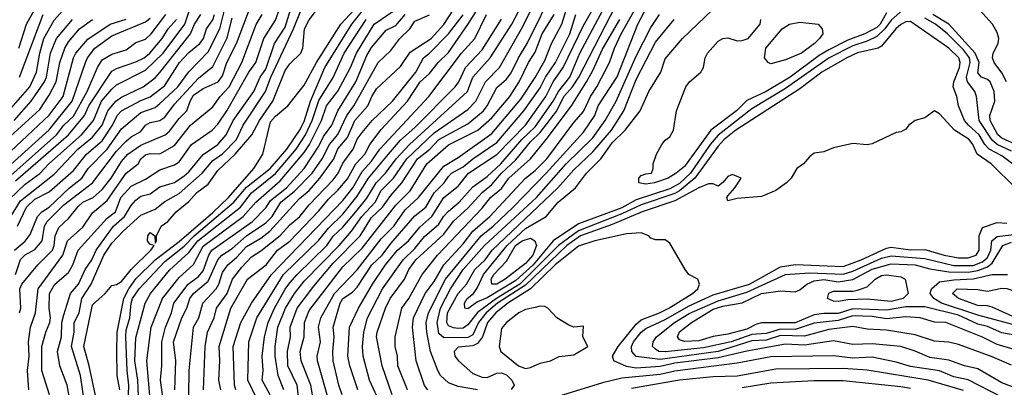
# Model space of a CAD drawing. Header units: metres. Extents: x -51132 to -49532, y -231222 to -229437.
# Tile 621 of 656: x -49943 to -49841, y -229782 to -229744. Entities that reach past the tile are written whole.
import ezdxf

# ---------------------------------------------------------------- set-up
doc = ezdxf.new("R2010")
doc.units = ezdxf.units.M
for name, color, linetype in [('CONTOUR_HALF', 8, 'Continuous'), ('CONTOUR_INDEX', 1, 'Continuous'), ('CONTOUR_INTER', 3, 'Continuous')]:
    doc.layers.add(name, color=color, linetype=linetype)

msp = doc.modelspace()

# ---------------------------------------------------------------- linework, layer by layer
at = {"layer": 'CONTOUR_HALF'}
for points, elevation in [([(-49945.09, -229763.26), (-49942.58, -229760.9), (-49941.08, -229759.79), (-49940.12, -229758.76), (-49936.73, -229755.76), (-49935.48, -229754.26), (-49934.64, -229752.26), (-49933.58, -229751), (-49933.08, -229750.56), (-49930.08, -229749.05), (-49928.23, -229747.26), (-49926, -229744.26), (-49924.16, -229738.76)], 54.5), ([(-49917.14, -229782.76), (-49917.94, -229781.26), (-49917.86, -229780.26), (-49917.95, -229778.76), (-49917.73, -229776.76), (-49917.33, -229775.26), (-49916.69, -229773.76), (-49915.58, -229771.78), (-49915.08, -229771.15), (-49914.32, -229770.26), (-49911.25, -229767.26), (-49910.58, -229766.3), (-49909.58, -229765.35), (-49908.21, -229763.76), (-49907.08, -229762.33), (-49906.1, -229760.76), (-49905.15, -229759.76), (-49904.04, -229758.26), (-49902.63, -229756.76), (-49896.63, -229751.26), (-49896.05, -229749.76), (-49894.26, -229747.76), (-49892.01, -229744.26), (-49889.13, -229738.76)], 65.5), ([(-49913.99, -229784.76), (-49914.32, -229781.76), (-49915.28, -229779.76), (-49915.32, -229778.26), (-49915.02, -229776.76), (-49915.04, -229775.76), (-49914.31, -229773.76), (-49912.58, -229771.47), (-49910.58, -229769.11), (-49907.78, -229766.26), (-49906.58, -229764.36), (-49905.44, -229763.26), (-49904.58, -229762.06), (-49903.43, -229760.76), (-49901.82, -229758.26), (-49900.53, -229757.26), (-49899.58, -229756.25), (-49896.58, -229754.6), (-49894.97, -229753.26), (-49894.56, -229752.76), (-49893.58, -229750.84), (-49892.58, -229749.97), (-49892.08, -229749.3), (-49891.33, -229747.76), (-49890.41, -229746.26), (-49887.47, -229740.26)], 66.5), ([(-49904.45, -229782.76), (-49905.5, -229779.76), (-49906.06, -229776.76), (-49906.01, -229776.26), (-49905.15, -229773.76), (-49904.65, -229772.76), (-49903.15, -229770.76), (-49902.72, -229769.76), (-49901.98, -229768.76), (-49899.08, -229766.07), (-49898.08, -229764.73), (-49896.58, -229763.37), (-49895.09, -229761.76), (-49894.08, -229760.91), (-49893.07, -229759.76), (-49891.58, -229758.35), (-49890.08, -229756.47), (-49889.08, -229755.53), (-49887.32, -229753.26), (-49886.59, -229751.76), (-49885.71, -229750.76), (-49885.04, -229749.76), (-49880.08, -229740.13)], 69.5), ([(-49931.88, -229783.76), (-49931.83, -229781.76), (-49932, -229780.26), (-49932.12, -229776.76), (-49932.08, -229776.05), (-49931.7, -229774.76), (-49931.57, -229773.26), (-49931.42, -229772.76), (-49930.74, -229771.76), (-49928.08, -229768.92), (-49926.08, -229767.33), (-49925.02, -229766.26), (-49920.91, -229762.76), (-49919.58, -229761.21), (-49917.11, -229759.26), (-49915.41, -229757.26), (-49914.08, -229755.31), (-49913.58, -229754.37), (-49912.93, -229752.26), (-49911.46, -229748.76), (-49908.64, -229744.26), (-49906.58, -229741.67)], 60.5), ([(-49900.74, -229782.26), (-49901.08, -229781.8), (-49901.94, -229779.26), (-49902.35, -229775.76), (-49902.22, -229774.76), (-49901.01, -229772.26), (-49900.08, -229771.01), (-49899.08, -229769.28), (-49897.08, -229767.08), (-49896.08, -229765.76), (-49894.28, -229764.26), (-49890.6, -229760.26), (-49889.58, -229759.48), (-49888.38, -229758.26), (-49885.58, -229754.48), (-49884.58, -229753.35), (-49883.83, -229751.76), (-49883.16, -229750.76), (-49881.87, -229748.26), (-49881.35, -229746.76), (-49880.64, -229745.26), (-49878.38, -229741.26)], 70.5), ([(-49935.08, -229783.83), (-49935.93, -229779.76), (-49936.5, -229777.76), (-49935.58, -229773.42), (-49934.27, -229772.26), (-49933.58, -229771.4), (-49933.08, -229771.32), (-49932.58, -229770.99), (-49931.58, -229769.76), (-49929.53, -229767.76), (-49929.17, -229767.26), (-49929.58, -229767.15), (-49929.89, -229766.76), (-49929.85, -229766.26), (-49929.58, -229765.92), (-49929.12, -229766.26), (-49929.08, -229767.03), (-49928.94, -229766.76), (-49928.94, -229766.26), (-49928.46, -229765.26), (-49927.76, -229764.76), (-49926.89, -229763.76), (-49925.58, -229762.67), (-49924.73, -229761.76), (-49923.58, -229760.89), (-49922.58, -229759.45), (-49920.77, -229757.76), (-49919.03, -229755.76), (-49918.25, -229754.26), (-49916.86, -229752.26), (-49915.58, -229749.08), (-49915.08, -229748.38), (-49913.93, -229747.26), (-49913.72, -229746.76), (-49913.55, -229744.76), (-49913.08, -229743.81), (-49911.91, -229742.26)], 59.5), ([(-49910.93, -229783.76), (-49912.2, -229779.26), (-49912.24, -229778.76), (-49911.9, -229777.26), (-49912.1, -229775.76), (-49911.85, -229774.76), (-49910.45, -229772.26), (-49908.08, -229769.8), (-49905.58, -229766.57), (-49904.26, -229765.26), (-49903.08, -229763.57), (-49901.7, -229762.26), (-49899.08, -229759), (-49897.58, -229758.1), (-49894.08, -229755.62), (-49891.08, -229752.07), (-49889.58, -229749.81), (-49888.58, -229748.04), (-49887.89, -229746.26), (-49886.83, -229744.26), (-49886.19, -229742.26)], 67.5), ([(-49908.01, -229782.26), (-49908.84, -229779.76), (-49909.04, -229778.76), (-49908.88, -229775.76), (-49907.95, -229773.76), (-49906.48, -229771.26), (-49905.13, -229769.26), (-49903.9, -229767.76), (-49902.75, -229766.76), (-49901.58, -229765.35), (-49900.31, -229764.26), (-49899.08, -229762.27), (-49897.58, -229761.1), (-49896.53, -229759.76), (-49893.58, -229757.79), (-49890.6, -229754.76), (-49888.48, -229751.76), (-49887.72, -229750.26), (-49886.69, -229748.76), (-49884.58, -229744.4), (-49883.58, -229742.71)], 68.5), ([(-49944.08, -229759.97), (-49939.34, -229755.76), (-49938.58, -229754.77), (-49937.58, -229753.82), (-49936.13, -229751.26), (-49935.08, -229748.75), (-49934.58, -229747.97), (-49933.58, -229747.36), (-49932.08, -229746.94), (-49931.08, -229746.17), (-49930.08, -229745.81), (-49929.49, -229745.26), (-49927.98, -229743.26)], 53.5), ([(-49944.08, -229757.47), (-49940.08, -229753.72), (-49938.63, -229751.76), (-49937.58, -229747.75), (-49937.31, -229747.26), (-49936.08, -229745.83), (-49933.75, -229744.26), (-49932.08, -229743.74)], 52.5), ([(-49943.74, -229754.26), (-49941.96, -229752.26), (-49940.57, -229750.26), (-49940.37, -229749.76), (-49939.94, -229747.26), (-49939.33, -229745.76), (-49937.68, -229743.76)], 51.5), ([(-49943.59, -229770.26), (-49943.08, -229768.72), (-49942.58, -229768.22), (-49941.58, -229767.69), (-49940.82, -229766.76), (-49940.58, -229765.26), (-49940.31, -229764.76), (-49938.58, -229763.04), (-49935.58, -229760.76), (-49933.08, -229757.45), (-49932.08, -229756.41), (-49931.58, -229755.95), (-49930.58, -229755.41), (-49930.07, -229754.76), (-49929.58, -229754.49), (-49928.58, -229754.28), (-49928.08, -229753.94), (-49927.08, -229752.58), (-49924.58, -229749.88), (-49923.08, -229748.65), (-49921.58, -229745.69), (-49921.08, -229743.65)], 56.5), ([(-49943.39, -229765.26), (-49942.46, -229763.26), (-49941.58, -229762.46), (-49940.08, -229761.67), (-49937.58, -229759.48), (-49936.23, -229757.76), (-49934.58, -229756.4), (-49933.52, -229754.76), (-49933.04, -229753.76), (-49932.59, -229753.26), (-49930.58, -229752.18), (-49929.58, -229751.82), (-49928.08, -229750.64), (-49926.56, -229748.26), (-49925.58, -229747.2), (-49924.42, -229746.26), (-49924.05, -229745.76), (-49923.73, -229744.76), (-49923.08, -229743.82), (-49922.9, -229743.26)], 55.5), ([(-49943.19, -229749.76), (-49940.72, -229743.26)], 50.5), ([(-49942.22, -229782.26), (-49942.35, -229780.26), (-49942.18, -229778.76), (-49942.24, -229777.26), (-49942.03, -229775.76), (-49941.52, -229774.26), (-49941.24, -229771.76), (-49938.69, -229768.26), (-49938.18, -229766.76), (-49936.58, -229765.37), (-49935.58, -229763.85), (-49934.08, -229762.57), (-49932.08, -229759.74), (-49930.86, -229758.76), (-49930.56, -229758.26), (-49930.08, -229757.83), (-49929.58, -229757.7), (-49928.58, -229757.72), (-49927.08, -229756.87), (-49925.42, -229754.76), (-49923.08, -229752.85), (-49922.32, -229751.76), (-49921.4, -229750.76), (-49920.08, -229748.26), (-49918.58, -229744.29), (-49917.94, -229743.26)], 57.5), ([(-49937.78, -229784.26), (-49938.21, -229781.76), (-49938.98, -229779.76), (-49939.23, -229778.26), (-49938.81, -229776.76), (-49938.78, -229775.26), (-49938.58, -229774.46), (-49937.88, -229772.26), (-49937.06, -229771.26), (-49936.36, -229769.76), (-49935.67, -229768.76), (-49935.21, -229767.76), (-49933.42, -229765.26), (-49932.28, -229764.26), (-49931.58, -229763.11), (-49931.08, -229762.55), (-49930.58, -229762.13), (-49929.58, -229761.89), (-49928.58, -229761.18), (-49927.08, -229760.7), (-49926.08, -229760.01), (-49925.58, -229759.6), (-49924.08, -229757.81), (-49922.58, -229756.77), (-49921.71, -229755.76), (-49920.97, -229754.26), (-49918.82, -229751.26), (-49918.16, -229749.76), (-49917.58, -229748.94), (-49916.68, -229746.26), (-49915.58, -229744.57), (-49915, -229742.76)], 58.5), ([(-49929.61, -229783.26), (-49929.93, -229779.26), (-49929.49, -229775.76), (-49928.3, -229772.76), (-49926.58, -229770.59), (-49925.08, -229769.24), (-49924.08, -229767.33), (-49919.92, -229764.26), (-49918.6, -229762.76), (-49916.08, -229760.53), (-49913.58, -229757.61), (-49913.03, -229756.76), (-49911.79, -229754.26), (-49911.26, -229752.76), (-49910.08, -229751.23), (-49908.77, -229748.76), (-49908.15, -229747.26), (-49906.31, -229744.26), (-49904.12, -229742.76)], 61.5), ([(-49927.05, -229782.26), (-49926.94, -229779.26), (-49927.16, -229777.26), (-49926.31, -229774.76), (-49925.8, -229773.76), (-49925.46, -229772.76), (-49925.08, -229772.24), (-49923.58, -229770.97), (-49922.58, -229768.76), (-49922.15, -229768.26), (-49921.08, -229767.56), (-49919.58, -229766.26), (-49917.58, -229764.9), (-49916.93, -229764.26), (-49916.01, -229762.76), (-49914.58, -229761.63), (-49912.76, -229759.76), (-49911.71, -229758.26), (-49910.96, -229756.76), (-49910.08, -229755.74), (-49909.17, -229753.76), (-49908.42, -229752.76), (-49905.9, -229748.26), (-49904.58, -229747.01), (-49903.65, -229745.76), (-49902.61, -229744.76), (-49902.08, -229743.95), (-49900.58, -229743.3)], 62.5), ([(-49924.04, -229782.26), (-49923.89, -229777.76), (-49923.64, -229776.26), (-49922.96, -229774.76), (-49922.7, -229773.76), (-49921.6, -229772.26), (-49921.05, -229770.76), (-49920.08, -229769.51), (-49919.08, -229768.44), (-49918.08, -229767.81), (-49916.08, -229766.21), (-49915.08, -229765.11), (-49914.06, -229764.26), (-49913.08, -229763.05), (-49910.58, -229760.45), (-49910.07, -229759.76), (-49909.58, -229758.71), (-49908.51, -229757.26), (-49908.08, -229756.21), (-49907.58, -229755.53), (-49906.52, -229754.26), (-49904.42, -229752.26), (-49902, -229749.26), (-49901.2, -229747.76), (-49900.58, -229747.29), (-49898.6, -229745.26), (-49897.08, -229743.3)], 63.5), ([(-49920.68, -229782.26), (-49920.83, -229781.76), (-49920.96, -229777.76), (-49920.18, -229775.26), (-49919.08, -229773.26), (-49917, -229770.26), (-49909.58, -229762.6), (-49908.52, -229761.26), (-49907.58, -229759.56), (-49906.58, -229758.51), (-49905.72, -229757.26), (-49900.62, -229751.76), (-49897.24, -229747.26), (-49895.85, -229745.76), (-49894.63, -229743.26)], 64.5), ([(-49839.67, -229761.26), (-49842.19, -229758.76), (-49843.66, -229757.76), (-49844.11, -229756.76), (-49844.47, -229756.26), (-49846, -229755.26), (-49847.58, -229753.57), (-49848.08, -229753.28), (-49849.08, -229753.98), (-49850.08, -229754.28), (-49850.77, -229754.76), (-49851.08, -229755.17), (-49851.58, -229755.45), (-49852.08, -229755.51), (-49854.58, -229756.69), (-49855.08, -229756.79), (-49856.58, -229756.66), (-49858.58, -229757.11), (-49859.58, -229757.51), (-49860.58, -229757.66), (-49861.08, -229758.03), (-49861.69, -229758.76), (-49862.39, -229759.26), (-49862.98, -229760.26), (-49863.47, -229760.76), (-49864.58, -229761.53), (-49866.08, -229762.17), (-49868.58, -229762.36), (-49869.58, -229762.63), (-49869.67, -229762.26), (-49869.58, -229762.09), (-49868.83, -229761.26), (-49868.18, -229760.26), (-49869.08, -229759.87), (-49869.58, -229760.08), (-49870.08, -229760.72), (-49870.58, -229761.09), (-49871.08, -229760.85), (-49871.58, -229760.86), (-49872.58, -229761.27), (-49875.08, -229762.62), (-49878.46, -229763.76), (-49881.58, -229765.09), (-49884.89, -229766.26), (-49886.31, -229767.26), (-49890.58, -229771.37), (-49893.5, -229773.26), (-49894.68, -229774.26), (-49895.48, -229775.26), (-49896.08, -229776.54), (-49896.58, -229776.82), (-49899.08, -229776.87), (-49899.58, -229776.41), (-49899.78, -229775.26), (-49899.42, -229773.76), (-49898.38, -229771.76), (-49897.07, -229769.76), (-49894.84, -229767.26), (-49889.45, -229762.26), (-49886.37, -229758.76), (-49883.58, -229756.06), (-49882.31, -229754.26), (-49881.18, -229752.26), (-49879.08, -229747.59), (-49877.58, -229744.61), (-49876.67, -229743.26)], 71.5), ([(-49851.36, -229742.76), (-49852.58, -229743.86), (-49853.24, -229744.76), (-49854.08, -229745.53), (-49855.08, -229746.02), (-49856.58, -229746.52), (-49859.04, -229747.76), (-49863.58, -229750.93), (-49867.08, -229753.05), (-49870.58, -229755.78), (-49871.4, -229756.76), (-49873.43, -229759.76), (-49874.58, -229760.82), (-49875.58, -229761.37), (-49879.08, -229762.52), (-49880.58, -229763.33), (-49885.08, -229765), (-49887.72, -229766.76), (-49889.81, -229769.26), (-49891.58, -229770.88), (-49894.58, -229772.69), (-49895.58, -229773.11), (-49896.58, -229773.84), (-49896.9, -229773.76), (-49896.92, -229773.26), (-49896.65, -229772.76), (-49896.01, -229772.26), (-49895.58, -229771.63), (-49894.94, -229770.26), (-49892.49, -229767.26), (-49890.58, -229765.48), (-49888.45, -229764.26), (-49887.21, -229762.76), (-49885.4, -229761.26), (-49884.24, -229759.76), (-49882.75, -229758.26), (-49881.58, -229756.6), (-49880.24, -229755.26), (-49878.67, -229753.26), (-49877.79, -229751.26), (-49876.53, -229749.26), (-49876.08, -229747.87), (-49874.27, -229745.76), (-49871.14, -229742.76)], 72.5), ([(-49840.08, -229757.46), (-49841.58, -229756.75), (-49842.08, -229756.3), (-49843.44, -229754.26), (-49843.73, -229751.76), (-49843.9, -229751.26), (-49844.65, -229750.26), (-49844.76, -229749.76), (-49844.39, -229748.26), (-49844.46, -229747.76), (-49845.08, -229746.91), (-49846.72, -229745.26), (-49847.98, -229744.26), (-49849.08, -229743.62)], 72.5), ([(-49840.61, -229750.26), (-49841.08, -229749.32), (-49841.89, -229748.26), (-49842.07, -229747.76), (-49842, -229747.26), (-49841.47, -229746.26), (-49841.4, -229745.76), (-49841.58, -229745.12), (-49842.07, -229744.26), (-49843.41, -229742.76)], 73.5), ([(-49863.14, -229744.26), (-49862.08, -229744.04), (-49860.18, -229744.26), (-49859.75, -229744.76), (-49859.7, -229745.26), (-49860.02, -229745.76), (-49860.57, -229746.26), (-49861.89, -229747.26), (-49863.58, -229747.98), (-49865.08, -229748.37), (-49865.38, -229748.26), (-49865.76, -229747.76), (-49865.61, -229746.76), (-49863.92, -229744.76), (-49863.14, -229744.26)], 73.5), ([(-49840.08, -229779.7), (-49842.08, -229778.82), (-49845.58, -229777.55), (-49846.58, -229777.32), (-49848.08, -229777.2), (-49850.08, -229776.55), (-49853.08, -229776.06), (-49855.08, -229775.97), (-49856.58, -229775.69), (-49859.08, -229775.99), (-49861.58, -229776.67), (-49864.08, -229776.61), (-49865.58, -229777.1), (-49867.08, -229777.18), (-49870.58, -229778.27), (-49876.58, -229779.12), (-49879.08, -229778.78), (-49879.54, -229778.26), (-49879.59, -229777.76), (-49879.37, -229777.26), (-49878.58, -229776.27), (-49878.08, -229775.88), (-49876.08, -229774.94), (-49873.58, -229773.53), (-49871.08, -229772.4), (-49867.32, -229771.26), (-49864.08, -229769.46), (-49862.58, -229769.23), (-49857.58, -229769.43), (-49855.72, -229768.76), (-49853.08, -229767.52), (-49852.58, -229767.44), (-49850.58, -229767.7), (-49849.08, -229767.67), (-49847.08, -229768.27), (-49845.58, -229768.53), (-49844.58, -229768.53), (-49843.76, -229768.26), (-49843.44, -229767.76), (-49843.45, -229766.26), (-49843.08, -229765.4), (-49841.58, -229764.87), (-49840.58, -229764.94)], 71.5), ([(-49837.08, -229777.05), (-49841.08, -229776.34), (-49842.58, -229775.69), (-49843.58, -229775.43), (-49845.58, -229774.51), (-49849.08, -229773.64), (-49851.08, -229773.62), (-49853.08, -229773.97), (-49856.58, -229773.85), (-49858.08, -229774.31), (-49859.58, -229774.32), (-49860.58, -229774.48), (-49862.58, -229775.28), (-49866.08, -229775.3), (-49866.58, -229775.42), (-49867.58, -229775.95), (-49869.58, -229776.47), (-49871.08, -229776.7), (-49872.58, -229777.17), (-49874.08, -229777.22), (-49874.58, -229777.07), (-49874.79, -229776.76), (-49874.58, -229776.22), (-49873.34, -229775.26), (-49871.08, -229773.89), (-49870.08, -229773.58), (-49868.08, -229773.22), (-49866.08, -229772.25), (-49864.08, -229771.98), (-49862.58, -229772.08), (-49862.08, -229771.88), (-49861.36, -229771.26), (-49860.58, -229770.93), (-49859.58, -229770.78), (-49858.08, -229771.03), (-49856.58, -229770.79), (-49854.58, -229769.72), (-49852.58, -229769.17), (-49850.08, -229769.26), (-49848.58, -229769.7), (-49846.58, -229769.99), (-49844.58, -229770.04), (-49843.58, -229769.86), (-49842.58, -229769.46), (-49842.08, -229769.1), (-49840.97, -229767.26), (-49840.08, -229766.91)], 72.5), ([(-49845.72, -229771.76), (-49843.58, -229771.84), (-49842.58, -229772), (-49841.08, -229771.7), (-49840.58, -229771.74), (-49839.08, -229772.21), (-49836.58, -229772.24), (-49836.09, -229772.76), (-49836.1, -229773.26), (-49836.27, -229773.76), (-49836.66, -229774.26), (-49838.07, -229774.76), (-49839.08, -229774.89), (-49839.65, -229774.76), (-49842.08, -229773.66), (-49842.58, -229773.53), (-49843.58, -229773.51), (-49845.6, -229772.76), (-49846.22, -229772.26), (-49845.72, -229771.76)], 73.5), ([(-49889.58, -229773.7), (-49890.58, -229773.92), (-49891.27, -229774.26), (-49892.58, -229775.25), (-49893.08, -229775.89), (-49893.34, -229777.76), (-49893.14, -229778.26), (-49891.33, -229779.76), (-49890.58, -229780.03), (-49890.08, -229779.94), (-49889.08, -229779.49), (-49887.99, -229779.26), (-49887.08, -229778.8), (-49885.58, -229778.63), (-49884.11, -229777.76), (-49884.63, -229776.76), (-49884.58, -229775.65), (-49885.58, -229775.76), (-49886.08, -229775.54), (-49887.32, -229774.76), (-49888.26, -229773.76), (-49888.58, -229773.59), (-49889.08, -229773.56), (-49889.58, -229773.7)], 70.5), ([(-49841.08, -229783.02), (-49844.58, -229781.23), (-49846.08, -229780.9), (-49847.58, -229780.29), (-49850.58, -229779.82), (-49852.08, -229779.38), (-49854.58, -229778.88), (-49856.58, -229778.95), (-49858.58, -229778.72), (-49865.08, -229778.83), (-49868.58, -229779.48), (-49875.08, -229780.33), (-49876.58, -229780.65), (-49880.58, -229781.06), (-49882.58, -229781.53), (-49888.08, -229783.24)], 70.5), ([(-49850.58, -229782.12), (-49851.58, -229781.95), (-49857.58, -229781.31), (-49860.58, -229781.32), (-49865.08, -229781.57), (-49868.08, -229782.06)], 69.5)]:
    msp.add_lwpolyline(points, dxfattribs=dict(at, elevation=elevation))
at = {"layer": 'CONTOUR_INDEX'}
for points, elevation in [([(-49944.08, -229764.26), (-49943.08, -229762.61), (-49939.58, -229759.86), (-49937.1, -229757.26), (-49935.58, -229756.01), (-49934.59, -229754.76), (-49934.01, -229753.26), (-49933.17, -229752.26), (-49932.58, -229751.84), (-49930.32, -229750.76), (-49929.08, -229749.83), (-49928.58, -229749.28), (-49925.41, -229745.26), (-49924.98, -229744.26), (-49924.32, -229743.26)], 55), ([(-49943.26, -229746.76), (-49942.46, -229744.26), (-49941.61, -229742.76)], 50), ([(-49932.76, -229782.26), (-49933.03, -229780.76), (-49933.06, -229778.26), (-49933.02, -229776.26), (-49932.33, -229772.76), (-49931.82, -229771.76), (-49931.08, -229770.73), (-49929.06, -229768.76), (-49926.58, -229766.85), (-49923.08, -229763.84), (-49921.46, -229762.26), (-49918.81, -229759.26), (-49917.89, -229757.76), (-49917.08, -229754.41), (-49916.58, -229753.83), (-49915.28, -229752.76), (-49913.58, -229750.59), (-49912.32, -229748.26), (-49909.79, -229744.26), (-49908.39, -229742.76)], 60), ([(-49918.46, -229783.26), (-49919.43, -229781.26), (-49919.34, -229777.26), (-49918.52, -229774.76), (-49915.75, -229770.26), (-49912.08, -229766.69), (-49911.08, -229765.45), (-49909.58, -229764.02), (-49908.08, -229762.13), (-49906.92, -229760.26), (-49904.84, -229757.76), (-49903.58, -229756.31), (-49902.08, -229754.99), (-49897.89, -229750.76), (-49897.52, -229750.26), (-49896.84, -229748.76), (-49895.08, -229746.93), (-49893.08, -229743.73)], 65), ([(-49902.87, -229782.26), (-49903.87, -229779.76), (-49903.91, -229778.76), (-49904.12, -229777.76), (-49904.12, -229776.76), (-49903.45, -229773.76), (-49902.72, -229772.76), (-49901.34, -229770.26), (-49899.73, -229768.26), (-49895.08, -229763.39), (-49894.24, -229762.26), (-49893.08, -229761.34), (-49892.31, -229760.26), (-49890.07, -229758.26), (-49888.43, -229756.26), (-49885.82, -229752.76), (-49884.26, -229750.26), (-49883.58, -229749.06), (-49882.58, -229746.85), (-49880.8, -229743.76)], 70), ([(-49845.08, -229782.34), (-49848.74, -229781.26), (-49855.08, -229780.22), (-49857.58, -229780.05), (-49864.58, -229780.12), (-49868.58, -229780.84), (-49871.08, -229780.89), (-49874.57, -229781.26), (-49879.58, -229782.11)], 70)]:
    msp.add_lwpolyline(points, dxfattribs=dict(at, elevation=elevation))
at = {"layer": 'CONTOUR_INTER'}
for points, elevation in [([(-49905.58, -229783.89), (-49906.79, -229781.26), (-49907.45, -229778.76), (-49907.52, -229777.76), (-49907.39, -229776.26), (-49907, -229774.76), (-49905.45, -229771.76), (-49903.3, -229768.76), (-49902.08, -229767.57), (-49901.08, -229766.34), (-49899.58, -229765.05), (-49899.11, -229764.26), (-49898.58, -229763.68), (-49897.48, -229762.76), (-49896.08, -229761.17), (-49894.58, -229760.08), (-49893.17, -229758.76), (-49890.96, -229756.26), (-49889.58, -229754.92), (-49887.72, -229752.26), (-49887.16, -229751.26), (-49885.99, -229749.76), (-49884.96, -229747.26), (-49878.58, -229735.31)], 69), ([(-49922.26, -229782.26), (-49922.45, -229781.26), (-49922.36, -229779.26), (-49922.44, -229777.76), (-49921.23, -229773.76), (-49919.47, -229770.76), (-49917.55, -229769.26), (-49916.36, -229767.76), (-49915.08, -229766.82), (-49912.08, -229763.66), (-49911.08, -229762.45), (-49910.08, -229761.51), (-49909.08, -229760.32), (-49908.22, -229758.76), (-49907.3, -229757.76), (-49906.76, -229756.76), (-49905.58, -229755.19), (-49902.84, -229752.26), (-49901.55, -229750.26), (-49900.58, -229749.39), (-49899.67, -229748.26), (-49898.58, -229747.21), (-49896.58, -229744.3), (-49892.43, -229737.76)], 64), ([(-49915.72, -229782.26), (-49916.28, -229780.76), (-49916.59, -229778.76), (-49916.62, -229777.76), (-49916.34, -229775.76), (-49915.53, -229773.76), (-49914.58, -229772.26), (-49913.58, -229770.97), (-49909.94, -229767.26), (-49908.67, -229765.76), (-49907.61, -229764.26), (-49906.22, -229762.76), (-49905.58, -229761.55), (-49904.31, -229760.26), (-49902.93, -229758.26), (-49900.08, -229755.55), (-49896.58, -229753.13), (-49895.75, -229752.26), (-49894.76, -229750.26), (-49893.3, -229748.76), (-49890.99, -229744.76), (-49888.24, -229739.26)], 66), ([(-49943.7, -229767.76), (-49942.58, -229766.8), (-49942.08, -229766.11), (-49941.29, -229764.26), (-49940.85, -229763.76), (-49940.08, -229763.26), (-49937.98, -229761.26), (-49936.71, -229760.26), (-49936.03, -229759.26), (-49934.08, -229757.25), (-49932.58, -229755.15), (-49930.58, -229753.44), (-49929.08, -229752.92), (-49928.58, -229752.51), (-49926.73, -229750.76), (-49925.58, -229749.22), (-49923.58, -229747.14), (-49922.35, -229744.76), (-49921.48, -229741.26)], 56), ([(-49940.06, -229782.76), (-49940.85, -229780.26), (-49940.84, -229777.76), (-49940.44, -229776.26), (-49940.03, -229775.26), (-49939.97, -229774.76), (-49940.09, -229773.76), (-49940.06, -229772.26), (-49939.5, -229771.26), (-49938.08, -229770.08), (-49937.62, -229769.26), (-49937.07, -229767.76), (-49934.08, -229764.43), (-49933.21, -229763.76), (-49932.63, -229762.26), (-49931.58, -229761.1), (-49930.08, -229760.37), (-49928.58, -229759.39), (-49927.08, -229758.89), (-49926.58, -229758.55), (-49925.29, -229756.76), (-49923.17, -229755.26), (-49922.58, -229754.64), (-49921.63, -229753.26), (-49919.34, -229749.26), (-49918.63, -229748.26), (-49917.8, -229745.76), (-49916.58, -229743.86), (-49915.58, -229741)], 58), ([(-49944.3, -229753.26), (-49942.09, -229750.76), (-49941.4, -229749.26), (-49941.08, -229747.26), (-49940.64, -229745.76), (-49939.58, -229743.84), (-49938.16, -229742.26)], 51), ([(-49943.17, -229774.26), (-49943.04, -229773.76), (-49943.13, -229771.76), (-49942.92, -229771.26), (-49941.26, -229769.26), (-49939.76, -229767.76), (-49939.57, -229767.26), (-49939.47, -229766.26), (-49939.08, -229765.4), (-49938.08, -229764.45), (-49937.08, -229763.19), (-49936.58, -229762.76), (-49935.52, -229762.26), (-49934.58, -229761.45), (-49933.65, -229760.26), (-49932.58, -229758.53), (-49931.91, -229757.76), (-49930.58, -229756.83), (-49928.04, -229755.76), (-49927.58, -229755.39), (-49926.58, -229754.07), (-49925.79, -229753.26), (-49925.44, -229752.26), (-49925.08, -229751.65), (-49924.08, -229750.96), (-49922.54, -229750.26), (-49922.08, -229749.64), (-49921.62, -229748.26), (-49920.61, -229746.26), (-49919.11, -229742.26)], 57), ([(-49925.59, -229782.76), (-49925.56, -229780.26), (-49925.11, -229775.76), (-49924.54, -229774.76), (-49924.12, -229773.26), (-49922.73, -229771.76), (-49922.45, -229771.26), (-49922.08, -229770.05), (-49921.52, -229769.26), (-49920.58, -229768.47), (-49919.58, -229767.38), (-49918.08, -229766.51), (-49917.15, -229765.76), (-49914.08, -229762.38), (-49913.08, -229761.53), (-49911.96, -229760.26), (-49910.51, -229758.26), (-49910.08, -229757.2), (-49909.08, -229756.02), (-49908.33, -229754.26), (-49906.96, -229752.76), (-49906.56, -229751.76), (-49906.08, -229750.98), (-49903.58, -229748.65), (-49902.58, -229747.18), (-49900.41, -229745.76), (-49899.08, -229744.28), (-49897.58, -229742.02)], 63), ([(-49895.58, -229782.27), (-49897.58, -229781.9), (-49898.58, -229781.54), (-49899.41, -229780.76), (-49899.71, -229780.26), (-49900.45, -229778.26), (-49900.86, -229776.26), (-49900.92, -229775.26), (-49900.67, -229774.26), (-49898.91, -229770.76), (-49895.19, -229766.26), (-49893.96, -229765.26), (-49891.87, -229763.26), (-49888.45, -229759.76), (-49884.58, -229755.49), (-49883.4, -229753.76), (-49883.03, -229752.76), (-49881.08, -229749.73), (-49878.91, -229744.26), (-49877.61, -229741.76)], 71), ([(-49944.51, -229756.26), (-49941.08, -229753.13), (-49940.08, -229751.65), (-49939.35, -229750.26), (-49938.98, -229748.26), (-49938.45, -229746.76), (-49938.08, -229746.1), (-49936.94, -229744.76), (-49935.58, -229743.76)], 52), ([(-49944.08, -229758.83), (-49940.08, -229755.24), (-49937.71, -229752.26), (-49936.33, -229748.26), (-49936.1, -229747.76), (-49935.35, -229746.76), (-49933.58, -229745.46), (-49930.08, -229744.02), (-49929.58, -229743.62)], 53), ([(-49943.58, -229760.53), (-49938.1, -229755.76), (-49936.42, -229753.76), (-49935.96, -229752.76), (-49933.58, -229749.16), (-49933.08, -229748.85), (-49931.08, -229748.19), (-49930.22, -229747.76), (-49929.63, -229747.26), (-49928.34, -229745.76), (-49927.74, -229744.76), (-49926.85, -229743.76)], 54), ([(-49936.19, -229785.26), (-49936.85, -229780.76), (-49937.76, -229777.76), (-49937.49, -229776.26), (-49937.49, -229775.26), (-49936.99, -229774.26), (-49936.69, -229772.76), (-49935.72, -229771.26), (-49934.42, -229768.26), (-49933.58, -229767.03), (-49932.41, -229765.76), (-49930.58, -229764.11), (-49929.08, -229763.5), (-49928.08, -229762.67), (-49926.58, -229761.85), (-49924.19, -229759.76), (-49923.08, -229758.43), (-49922.08, -229757.73), (-49920.61, -229756.26), (-49919.92, -229754.76), (-49917.6, -229751.26), (-49917.07, -229749.76), (-49914.71, -229744.76), (-49913.91, -229742.76)], 59), ([(-49930.79, -229783.76), (-49930.89, -229781.26), (-49931.18, -229779.26), (-49931.08, -229776.84), (-49930.13, -229773.26), (-49929.55, -229772.26), (-49927.58, -229769.83), (-49925.58, -229768), (-49924.63, -229766.76), (-49920.22, -229763.26), (-49919.08, -229761.78), (-49916.58, -229759.78), (-49914.43, -229757.26), (-49913.47, -229755.76), (-49912.77, -229754.26), (-49912.08, -229752.2), (-49910.58, -229749.79), (-49909.45, -229747.26), (-49907.15, -229743.76)], 61), ([(-49928.26, -229783.26), (-49928.52, -229781.26), (-49928.38, -229779.76), (-49928.4, -229777.26), (-49928, -229775.76), (-49927.37, -229774.26), (-49927.15, -229773.26), (-49925.64, -229771.26), (-49924.58, -229770.47), (-49924.08, -229769.89), (-49923.51, -229768.26), (-49923.2, -229767.76), (-49918.96, -229764.76), (-49917.58, -229763.35), (-49917.08, -229762.57), (-49915.44, -229761.26), (-49913.59, -229759.26), (-49912.08, -229756.94), (-49911.58, -229755.92), (-49910.73, -229754.76), (-49910.11, -229753.26), (-49908.24, -229750.26), (-49907.08, -229747.53), (-49906.58, -229746.69), (-49905.08, -229744.87), (-49904.08, -229744.41), (-49903.08, -229743.24)], 62), ([(-49912.73, -229782.76), (-49912.89, -229781.76), (-49913.91, -229779.26), (-49914, -229778.26), (-49913.6, -229776.76), (-49913.55, -229775.26), (-49913.08, -229774.02), (-49909.58, -229769.49), (-49907.58, -229767.55), (-49904.08, -229763.07), (-49902.58, -229761.57), (-49900.86, -229758.76), (-49898.58, -229756.8), (-49895.53, -229755.26), (-49894.08, -229753.99), (-49892.21, -229751.76), (-49891.24, -229750.26), (-49890.27, -229748.26), (-49889.58, -229747.16), (-49888.87, -229745.26), (-49887.62, -229743.26)], 67), ([(-49909.64, -229782.76), (-49909.99, -229781.76), (-49910.58, -229779.26), (-49910.62, -229778.26), (-49910.47, -229776.76), (-49910.58, -229775.76), (-49909.86, -229773.26), (-49909.58, -229772.76), (-49908.58, -229772.1), (-49908.08, -229771.6), (-49906.56, -229769.26), (-49905.5, -229768.26), (-49904.58, -229767.04), (-49902.08, -229764.19), (-49900.95, -229763.26), (-49900.08, -229761.79), (-49899.04, -229760.76), (-49898.58, -229760.08), (-49898.27, -229759.76), (-49897.08, -229759.1), (-49896.08, -229758.27), (-49893.58, -229756.57), (-49890.77, -229753.26), (-49889.08, -229750.88), (-49888.51, -229749.76), (-49887.47, -229748.26), (-49885.99, -229745.26), (-49885.35, -229743.26)], 68), ([(-49839.58, -229759.09), (-49841.08, -229757.95), (-49842.39, -229757.26), (-49842.86, -229756.76), (-49843.44, -229755.76), (-49844.56, -229754.76), (-49844.97, -229754.26), (-49845.6, -229752.76), (-49845.77, -229751.76), (-49846.14, -229750.76), (-49846.07, -229750.26), (-49845.5, -229748.76), (-49845.42, -229748.26), (-49845.54, -229747.76), (-49846.58, -229746.74), (-49850.58, -229743.99), (-49851.08, -229744.01), (-49851.58, -229744.28), (-49852.12, -229744.76), (-49853.58, -229746.54), (-49853.93, -229746.76), (-49856.08, -229747.25), (-49857.19, -229747.76), (-49859.79, -229749.26), (-49862.08, -229750.97), (-49868.73, -229755.26), (-49869.95, -229756.26), (-49870.58, -229756.95), (-49872.99, -229760.26), (-49874.58, -229761.58), (-49875.08, -229761.85), (-49878.58, -229763.03), (-49880.58, -229763.98), (-49885.08, -229765.73), (-49887.16, -229767.26), (-49891.19, -229771.26), (-49893.62, -229772.76), (-49895.58, -229774.23), (-49896.58, -229775.52), (-49897.08, -229775.84), (-49897.58, -229775.88), (-49898.08, -229775.83), (-49898.58, -229775.61), (-49898.78, -229775.26), (-49898.7, -229774.26), (-49897.58, -229772.26), (-49896.72, -229771.26), (-49895.86, -229769.76), (-49894.78, -229768.76), (-49894.07, -229767.76), (-49887.24, -229761.26), (-49885.58, -229759.39), (-49883.58, -229757.51), (-49881.64, -229755.26), (-49880.38, -229753.26), (-49879.08, -229750.01), (-49877.08, -229746.12), (-49875.14, -229743.76)], 72), ([(-49853.08, -229743.09), (-49853.74, -229744.26), (-49854.08, -229744.62), (-49855.33, -229745.26), (-49857.08, -229745.91), (-49859.08, -229746.93), (-49860.08, -229747.53), (-49863.1, -229749.76), (-49865.58, -229751.25), (-49867.58, -229752.2), (-49868.67, -229753.26), (-49871.34, -229755.26), (-49874.08, -229759.04), (-49874.92, -229759.76), (-49875.77, -229760.26), (-49877.2, -229760.76), (-49878.08, -229760.87), (-49878.8, -229760.76), (-49878.82, -229760.26), (-49878.58, -229760), (-49878.08, -229759.8), (-49877.5, -229759.76), (-49877.31, -229759.26), (-49877.32, -229758.76), (-49876.96, -229757.76), (-49876.42, -229756.76), (-49876.08, -229756.31), (-49875.58, -229755.95), (-49875.2, -229755.26), (-49874.89, -229753.26), (-49873.93, -229750.76), (-49873.55, -229750.26), (-49872.37, -229749.26), (-49872.09, -229748.76), (-49871.93, -229747.76), (-49871.66, -229747.26), (-49870.58, -229746.02), (-49870.08, -229745.75), (-49869.58, -229745.67), (-49868.58, -229746), (-49868.08, -229745.97), (-49867.46, -229745.76), (-49866.2, -229744.26), (-49866.13, -229743.76)], 73), ([(-49839.58, -229756.81), (-49841.08, -229756.12), (-49841.5, -229755.76), (-49842.31, -229754.26), (-49842.34, -229753.76), (-49841.83, -229752.26), (-49841.88, -229751.26), (-49842.31, -229750.26), (-49842.58, -229750.01), (-49843.19, -229749.76), (-49843.58, -229749.33), (-49843.46, -229748.26), (-49843.87, -229747.26), (-49846.58, -229744.26), (-49848.25, -229743.26)], 73), ([(-49838.08, -229782.69), (-49841.08, -229781.52), (-49843.58, -229780.09), (-49844.98, -229779.76), (-49846.58, -229779.18), (-49848.58, -229778.9), (-49850.08, -229778.23), (-49851.58, -229777.76), (-49854.58, -229777.47), (-49856.58, -229777.56), (-49858.58, -229777.16), (-49861.58, -229777.6), (-49863.58, -229777.51), (-49867.58, -229778.23), (-49870.58, -229778.94), (-49875.08, -229779.5), (-49876.58, -229779.82), (-49879.08, -229780), (-49880.08, -229779.82), (-49881.42, -229779.26), (-49881.56, -229778.76), (-49880.96, -229777.76), (-49879.08, -229775.42), (-49878.58, -229774.97), (-49876.65, -229774.26), (-49875.69, -229773.76), (-49873.25, -229772.26), (-49872.67, -229771.76), (-49872.51, -229771.26), (-49872.68, -229770.76), (-49873.6, -229770.26), (-49873.99, -229769.76), (-49875.58, -229767.03), (-49876.08, -229766.67), (-49877.08, -229766.66), (-49877.58, -229766.49), (-49877.79, -229766.26), (-49878.58, -229765.93), (-49880.08, -229766.03), (-49883.39, -229766.76), (-49885.08, -229767.34), (-49887.51, -229769.26), (-49890.08, -229771.76), (-49892.42, -229773.26), (-49893.69, -229774.26), (-49894.54, -229775.26), (-49895.05, -229776.76), (-49895.58, -229777.46), (-49896.08, -229777.7), (-49897.58, -229777.81), (-49898.01, -229778.26), (-49897.92, -229778.76), (-49897.57, -229779.26), (-49896.08, -229780.56), (-49895.08, -229780.93), (-49894.58, -229780.98), (-49893.58, -229780.53), (-49893.08, -229780.48), (-49892.58, -229780.71), (-49892.02, -229781.26), (-49891.77, -229781.76), (-49892.08, -229782.21)], 71), ([(-49839.58, -229778.14), (-49841.58, -229777.53), (-49843.08, -229776.77), (-49846.9, -229775.26), (-49848.08, -229775.24), (-49849.58, -229774.78), (-49851.08, -229774.68), (-49853.08, -229774.89), (-49854.58, -229774.62), (-49856.58, -229774.57), (-49858.08, -229775.07), (-49860.58, -229775.34), (-49862.58, -229775.99), (-49864.08, -229775.95), (-49865.58, -229776.41), (-49867.08, -229776.51), (-49869.2, -229777.26), (-49872.08, -229777.89), (-49876.08, -229778.32), (-49876.73, -229778.26), (-49877.08, -229778.04), (-49877.39, -229777.76), (-49877.34, -229777.26), (-49876.98, -229776.76), (-49875.1, -229775.26), (-49873.58, -229774.33), (-49870.58, -229773.01), (-49867.58, -229772.12), (-49863.58, -229770.29), (-49861.08, -229770.11), (-49857.58, -229770.24), (-49856.58, -229769.94), (-49853.58, -229768.59), (-49852.58, -229768.32), (-49849.08, -229768.62), (-49846.08, -229769.34), (-49844.08, -229769.34), (-49843.08, -229768.95), (-49842.58, -229768.5), (-49842.22, -229767.76), (-49842.12, -229766.76), (-49841.58, -229766.32), (-49838.08, -229765.92)], 72), ([(-49890.92, -229766.76), (-49890.08, -229766.48), (-49889.61, -229766.76), (-49889.46, -229767.26), (-49889.82, -229768.26), (-49890.58, -229769.13), (-49892.69, -229770.76), (-49893.58, -229771.27), (-49894.08, -229771.28), (-49894.15, -229770.76), (-49893.88, -229770.26), (-49892.58, -229768.9), (-49891.63, -229767.26), (-49890.92, -229766.76)], 73), ([(-49854.25, -229770.76), (-49853.58, -229770.36), (-49853.08, -229770.3), (-49851.58, -229770.5), (-49851.14, -229770.76), (-49850.81, -229772.26), (-49851.33, -229772.76), (-49852.58, -229773.08), (-49855.08, -229772.82), (-49857.08, -229772.9), (-49858.08, -229773.09), (-49858.58, -229773.03), (-49859.2, -229772.76), (-49859.08, -229772.2), (-49858.58, -229772.02), (-49856.58, -229772.01), (-49856.08, -229771.9), (-49855.08, -229771.55), (-49854.25, -229770.76)], 73), ([(-49839.08, -229775.72), (-49843.58, -229774.51), (-49847.35, -229773.26), (-49848.16, -229772.76), (-49848.53, -229772.26), (-49848.41, -229771.76), (-49847.58, -229771.04), (-49846.08, -229770.82), (-49844.08, -229770.74), (-49842.08, -229770.26), (-49840.51, -229770.26)], 73)]:
    msp.add_lwpolyline(points, dxfattribs=dict(at, elevation=elevation))

doc.saveas('drawing.dxf')
